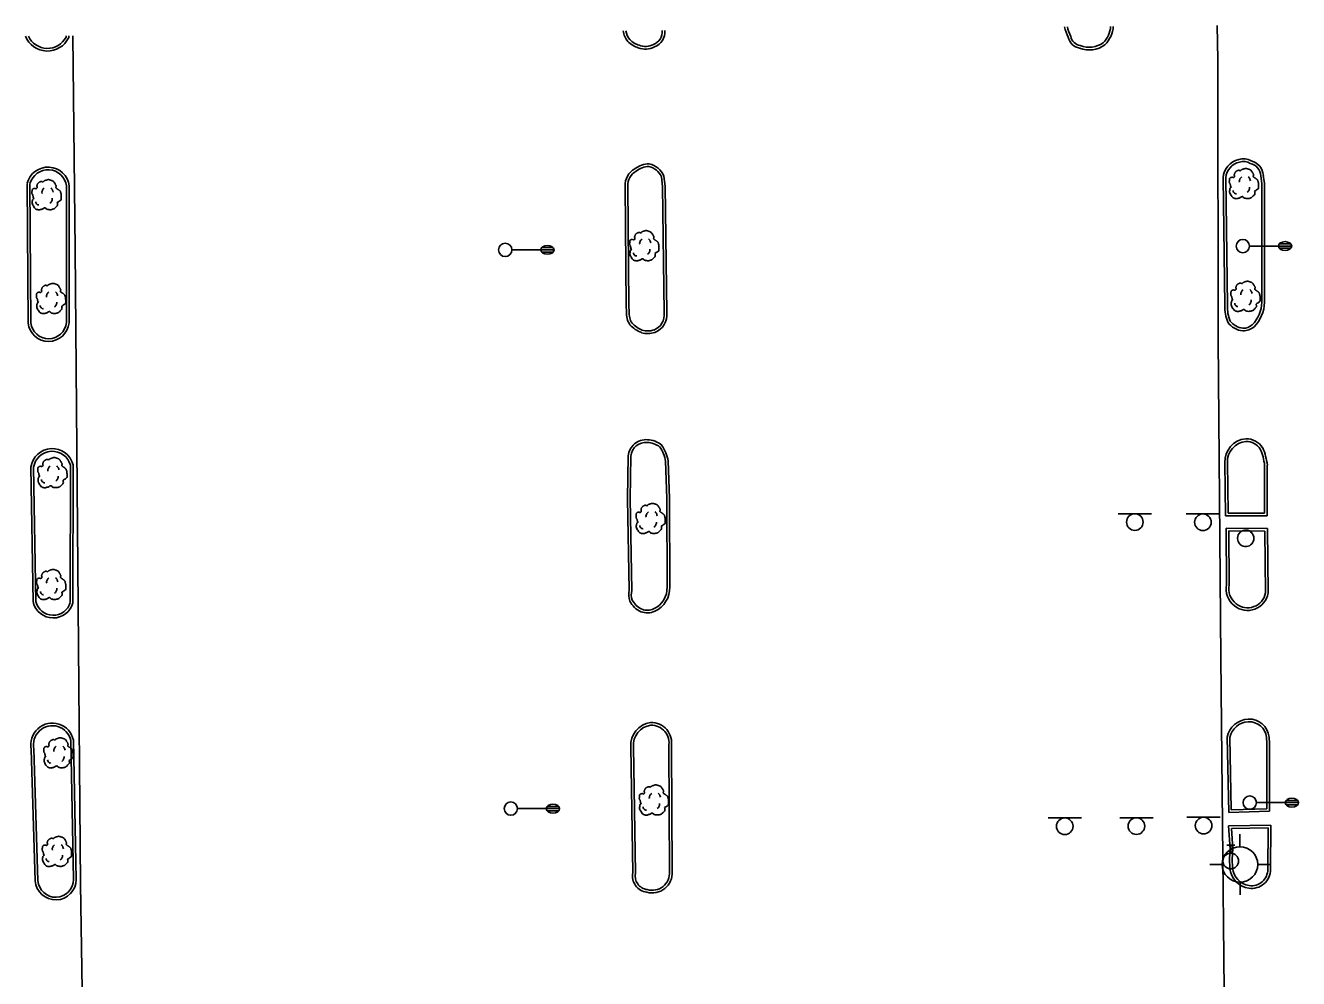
# Model space of a CAD drawing. Extents: x 2145380 to 2156929, y 139568 to 149130.
# Drawn here: x 2147551.3 to 2147838.2, y 143450.6 to 143665.2 of the extents above; entities that cross this region are included whole.
import ezdxf

# ---------------------------------------------------------------- set-up
doc = ezdxf.new("R2010")
doc.units = 0
for name, color, linetype in [('Default', 7, 'Continuous'), ('TOPO_Asphalt', 7, 'Continuous'), ('TOPO_Curb Back', 7, 'Continuous'), ('TOPO_Light Pole', 7, 'Continuous'), ('TOPO_Misc', 7, 'Continuous'), ('TOPO_Sign', 7, 'Continuous'), ('TOPO_Tree', 7, 'Continuous'), ('TOPO_Water Fire Hydrant', 7, 'Continuous'), ('TOPO_Water Valve', 7, 'Continuous')]:
    doc.layers.add(name, color=color, linetype=linetype)

# ---------------------------------------------------------------- blocks, each defined once
blk = doc.blocks.new('LP')
at = {"layer": 'TOPO_Light Pole'}
blk.add_line((3.81, 0), (20.32, 0), dxfattribs=at)
for points in [[(20.32, 0), (27.94, 0)], [(20.32, 0), (23.5, 0)], [(20.83, 1.27), (27.43, 1.27)], [(20.83, 1.27), (23.5, 1.27)], [(23.71, 1.27), (27.43, 1.27)], [(23.71, 0), (27.94, 0)], [(20.83, -1.27), (27.43, -1.27)], [(20.83, -1.27), (23.5, -1.27)], [(23.71, -1.27), (27.43, -1.27)]]:
    blk.add_lwpolyline(points, dxfattribs=at)
blk.add_circle((0, 0), 3.81, dxfattribs=at)
blk.add_ellipse((24.13, 0), major_axis=(3.81, 0), ratio=0.666667, dxfattribs=at)
blk = doc.blocks.new('TREE')
at = {"layer": 'TOPO_Tree'}
for points in [[(-14.1, -0.4), (-14.2, 0.5), (-14.4, 1.4), (-14.6, 2.3), (-14.8, 3.2), (-15.5, 4), (-15.7, 4.9), (-15.8, 5.6), (-15.7, 6.3), (-15.7, 7), (-15.6, 7.9), (-15.7, 8.8), (-15.1, 9.7), (-14.6, 10.4), (-13.8, 10.5), (-13, 10.7), (-12.2, 11), (-11.1, 10), (-10.4, 10.7), (-9.4, 11.7), (-10.3, 13.3), (-9.8, 14.4), (-9.6, 15.1), (-9.3, 15.9), (-8.8, 16.5), (-8.2, 17.3), (-7.5, 17.7), (-6.7, 18.1), (-6.1, 18.4), (-5.6, 18.6), (-5.1, 18.7), (-4.5, 18.7), (-4, 18.5), (-3.5, 18.1)], [(-3.5, 17.6), (-3.1, 18.3), (-2.6, 18.8), (-1.9, 19.2), (-1, 19.7), (-0.2, 20), (0.7, 20.2), (1.6, 20.5), (2.5, 20.8), (3.4, 20.8), (4.1, 20.7), (4.8, 20.5), (5.5, 20.2), (6.4, 19.9), (7.3, 19.7), (8.2, 19.2), (9.4, 18.4), (10, 17.2), (10.8, 16), (11.2, 15.3), (11.6, 14.6), (11.9, 13.9), (12.2, 13.1), (11.4, 12), (11.9, 11.2), (12, 11), (12.2, 10.9), (12.4, 10.7), (12.9, 10.4), (13.5, 10), (14, 9.7), (14.7, 9.2), (15.4, 8.7), (16.1, 8.1), (16.7, 7.5), (16.9, 6.7), (17.1, 6), (17.6, 4.4), (17.7, 2.8), (17.7, 1.2), (17.7, -0.2), (17.8, -2.2), (16.6, -3), (15.5, -3.8), (14.3, -4.6), (13.2, -5.3)], [(13.2, -5.3), (13.3, -5.8), (13.4, -6.3), (13.4, -6.7), (13.8, -8.5), (12.2, -10), (10.8, -11.5), (10, -12.3), (9.1, -12.8), (8.2, -13.1), (6, -13.8), (3.3, -13.6), (1.3, -13.1), (0.5, -12.9), (-0.1, -11.4), (-0.8, -11.5), (-2, -11.6), (-3.3, -12.8), (-4.5, -13.1), (-6.1, -13.5), (-7.8, -14), (-9.3, -13.6), (-11.4, -13.1), (-12.8, -11.4), (-14.1, -9.4), (-15.3, -7.3), (-15.6, -5.1), (-15.1, -3), (-14.9, -1.9), (-13.9, -0.8), (-13.5, 0.1)], [(-4.2, 5.1), (-4.5, 6.1), (-4.3, 7.2), (-3.8, 8.2), (-3.3, 9.3), (-2.7, 10.3), (-1.6, 11)], [(5.9, 11.2), (6.5, 10.7), (7, 10.2), (7.4, 9.5), (7.9, 8.6), (8.3, 7.6), (8.5, 6.6)], [(-11.4, -4.5), (-11.5, -5.4), (-11, -6.3), (-10.1, -7.2), (-9.3, -8), (-8.5, -8.3), (-7.7, -8.1)], [(4.8, -6.3), (5.7, -5.7), (6.3, -4.9), (6.8, -3.9), (7.4, -2.8), (7.6, -1.7), (7.5, -0.6)]]:
    blk.add_open_spline(points, degree=3, dxfattribs=at)
blk = doc.blocks.new('FIRHYD')
at = {"layer": 'TOPO_Water Fire Hydrant'}
for p, q in [((-0.02, 10.16), (-0.03, 17.34)), ((10.16, 0.02), (17.34, 0.03)), ((-10.16, -0.02), (-17.34, -0.03)), ((0.02, -10.16), (0.03, -17.34))]:
    blk.add_line(p, q, dxfattribs=at)
blk.add_circle((0, 0), 10.16, dxfattribs=at)
blk = doc.blocks.new('WATVAL')
at = {"layer": 'Default'}
for p, q in [((-2.25, 9), (2.25, 9)), ((0, 4.5), (0, 9))]:
    blk.add_line(p, q, dxfattribs=at)
blk.add_circle((0, 0), 4.5, dxfattribs=at)

msp = doc.modelspace()

# ---------------------------------------------------------------- linework, layer by layer
at = {"layer": 'TOPO_Asphalt'}
msp.add_lwpolyline([(2147561.98, 143662.89), (2147562.53, 143614.72), (2147563.74, 143471.79), (2147565.03, 143390.96), (2147565.92, 143316.92), (2147566.04, 143278.74), (2147645.22, 143279.6), (2147689.02, 143280.15), (2147688.73, 143320.55), (2147700.65, 143320.81), (2147700.69, 143279.83), (2147782.44, 143280.51), (2147823.54, 143280.78), (2147823.18, 143318.38), (2147819.21, 143318.61), (2147818.95, 143347.45), (2147822.29, 143349.93), (2147821.84, 143410.3), (2147820.72, 143522.76), (2147820.12, 143594.46), (2147819.98, 143657.51), (2147819.88, 143665.2)], dxfattribs=at)
at = {"layer": 'TOPO_Curb Back'}
for p, q in [((2147821.74, 143554.73), (2147821.57, 143566.74)), ((2147822.34, 143555.33), (2147822.17, 143566.75)), ((2147830.56, 143566.17), (2147830.53, 143555.37)), ((2147831.16, 143566.2), (2147831.13, 143554.77)), ((2147831.13, 143554.77), (2147821.74, 143554.73)), ((2147830.53, 143555.37), (2147822.34, 143555.33)), ((2147821.95, 143539.26), (2147821.89, 143551.96)), ((2147821.89, 143551.96), (2147831.17, 143551.93)), ((2147831.17, 143551.93), (2147831.36, 143537.34)), ((2147822.55, 143539.2), (2147822.49, 143551.36)), ((2147822.49, 143551.36), (2147830.57, 143551.33)), ((2147830.57, 143551.33), (2147830.76, 143537.39)), ((2147822.46, 143487.96), (2147822.12, 143504.9)), ((2147823.05, 143488.58), (2147822.72, 143504.84)), ((2147830.96, 143504.88), (2147831.07, 143503.47)), ((2147831.07, 143503.47), (2147831.04, 143488.8)), ((2147831.56, 143504.94), (2147831.67, 143503.49)), ((2147831.67, 143503.49), (2147831.64, 143488.21)), ((2147831.04, 143488.8), (2147823.05, 143488.58)), ((2147831.64, 143488.21), (2147822.46, 143487.96)), ((2147822.41, 143484.93), (2147831.92, 143485.1)), ((2147822.77, 143479.78), (2147822.41, 143484.93)), ((2147823.06, 143484.35), (2147831.32, 143484.49)), ((2147823.37, 143479.78), (2147823.06, 143484.35)), ((2147831.32, 143484.49), (2147831.28, 143475.12)), ((2147831.92, 143485.1), (2147831.88, 143475.11)), ((2147822.61, 143477.48), (2147822.77, 143479.78)), ((2147822.72, 143475.42), (2147822.61, 143477.48)), ((2147823.21, 143477.47), (2147823.37, 143479.78)), ((2147823.32, 143475.47), (2147823.21, 143477.47))]:
    msp.add_line(p, q, dxfattribs=at)
for points in [[(2147560.46, 143662.88), (2147560.46, 143662.59)], [(2147561.06, 143662.88), (2147561.07, 143662.46)], [(2147551.74, 143629.64), (2147551.92, 143598.18)], [(2147552.34, 143629.57), (2147552.52, 143598.21)], [(2147694.62, 143631.11), (2147694.9, 143628.95), (2147695.24, 143600.52)], [(2147695.2, 143631.27), (2147695.5, 143628.99), (2147695.84, 143600.53)], [(2147821.6, 143602.1), (2147821.2, 143630.91)], [(2147822.2, 143602.1), (2147821.8, 143630.9)], [(2147829.67, 143631.36), (2147829.93, 143629.64), (2147829.94, 143602.87)], [(2147830.26, 143631.42), (2147830.53, 143629.68), (2147830.54, 143602.87)], [(2147560.55, 143598.25), (2147560.59, 143629.05)], [(2147561.15, 143598.25), (2147561.19, 143629.08)], [(2147686.73, 143600.74), (2147686.69, 143602.07), (2147686.46, 143629.02)], [(2147687.33, 143600.73), (2147687.29, 143602.08), (2147687.06, 143629.04)], [(2147562.05, 143566.22), (2147562.03, 143535.2)], [(2147687.34, 143538.03), (2147686.98, 143558.58), (2147687.17, 143568.24)], [(2147687.94, 143537.97), (2147687.58, 143558.58), (2147687.76, 143568.21)], [(2147695.57, 143567.04), (2147695.88, 143558.76), (2147695.9, 143538.75)], [(2147696.17, 143567.1), (2147696.48, 143558.77), (2147696.5, 143538.75)], [(2147553.07, 143535.39), (2147552.55, 143565.73)], [(2147553.67, 143535.4), (2147553.15, 143565.69)], [(2147561.45, 143566.14), (2147561.43, 143535.28)], [(2147561.54, 143504.17), (2147562.17, 143472.88)], [(2147562.14, 143504.24), (2147562.77, 143472.88)], [(2147553.52, 143472.57), (2147552.63, 143502.17)], [(2147554.12, 143472.59), (2147553.23, 143502.25)], [(2147688.18, 143474.37), (2147687.71, 143502.7)], [(2147688.78, 143474.32), (2147688.31, 143502.72)], [(2147696.27, 143502.83), (2147696.46, 143474.62)], [(2147696.87, 143502.77), (2147697.06, 143474.62)]]:
    msp.add_lwpolyline(points, dxfattribs=at)
for centre, radius, start, end in [((2147690.2, 143664.42), 4.21, 185.9335, 222.0027), ((2147690.2, 143664.42), 3.61, 186.8371, 221.8268), ((2147691.75, 143663.74), 3.04, 290.9768, 6.0467), ((2147691.75, 143663.74), 3.64, 291.4207, 5.1311), ((2147793.98, 143666.54), 8.65, 191.0262, 207.5617), ((2147793.98, 143666.54), 8.05, 191.8192, 208.2195), ((2147789.96, 143665.43), 5.91, 315.7337, 355.6541), ((2147789.96, 143665.43), 6.51, 315.2575, 356.1025), ((2147556.27, 143664.76), 5.32, 201.5803, 334.3748), ((2147556.27, 143664.76), 4.72, 204.4189, 332.6767), ((2147690.99, 143665.41), 5.46, 224.1445, 253.3383), ((2147690.99, 143665.41), 4.86, 224.2783, 253.5702), ((2147691.04, 143664.54), 4.05, 249.3397, 296.2911), ((2147789.26, 143663.1), 3, 190.6965, 262.6705), ((2147789.26, 143663.1), 2.4, 188.651, 264.3806), ((2147791.06, 143665.7), 5.4, 247.8292, 305.3793), ((2147691.04, 143664.54), 4.65, 249.6142, 295.9508), ((2147791.06, 143665.7), 6, 248.638, 305.899), ((2147825.74, 143631.42), 3.75, 61.0907, 105.7202), ((2147556.41, 143628.48), 4.82, 7.2615, 165.993), ((2147556.41, 143628.48), 4.22, 7.7665, 165.0003), ((2147690.59, 143629.27), 4.13, 118.6083, 183.4703), ((2147690.59, 143629.27), 3.53, 117.8887, 183.7157), ((2147691.98, 143628.45), 5.58, 90.9048, 127.142), ((2147691.98, 143628.45), 4.98, 91.7104, 127.6638), ((2147690.89, 143629.48), 4.06, 23.6168, 76.6694), ((2147690.89, 143629.48), 4.66, 22.5391, 77.6499), ((2147825.77, 143630.57), 4.58, 103.1667, 175.6936), ((2147825.77, 143630.57), 3.98, 102.9736, 175.3219), ((2147825.74, 143631.42), 3.15, 59.6594, 105.9624), ((2147826.68, 143631.22), 2.99, 2.6612, 77.4674), ((2147826.68, 143631.22), 3.59, 3.1732, 75.9657), ((2147691.69, 143600.5), 4.96, 177.2252, 213.2434), ((2147691.69, 143600.5), 4.36, 176.9298, 212.5825), ((2147830.44, 143601.73), 8.86, 177.5745, 202.4504), ((2147830.44, 143601.73), 8.26, 177.4603, 201.9591), ((2147822.15, 143603.17), 7.8, 316.142, 357.884), ((2147822.15, 143603.17), 8.4, 315.9217, 357.8841), ((2147556.53, 143598.69), 4.64, 186.3895, 354.1726), ((2147556.53, 143598.69), 4.04, 186.8237, 354.1726), ((2147692.78, 143602.66), 7.16, 222.9153, 248.0938), ((2147692.78, 143602.66), 6.56, 223.3616, 247.864), ((2147691.61, 143600.03), 3.66, 291.0224, 7.125), ((2147691.61, 143600.03), 4.26, 290.8315, 7.1264), ((2147826.04, 143601.06), 4.66, 215.6054, 265.0634), ((2147826.04, 143601.06), 4.06, 216.5658, 264.774), ((2147691.55, 143600.77), 4.97, 253.1954, 288.4901), ((2147691.55, 143600.77), 4.37, 253.5415, 288.3309), ((2147825.71, 143600.24), 3.82, 268.954, 310.335), ((2147825.71, 143600.24), 3.22, 269.3135, 309.8264), ((2147826.87, 143566.86), 5.31, 96.1634, 181.3171), ((2147826.32, 143567.61), 4.53, 33.1519, 90.2476), ((2147557.35, 143565.06), 4.84, 13.791, 172.0928), ((2147557.35, 143565.06), 4.24, 14.7421, 171.4838), ((2147691.16, 143567.91), 4.01, 85.2278, 175.2445), ((2147691.16, 143567.91), 3.41, 84.9864, 174.9386), ((2147691.3, 143566.6), 4.7, 51.2036, 88.1572), ((2147691.3, 143566.6), 5.3, 50.2948, 87.9837), ((2147688.01, 143565.83), 7.65, 9.1337, 35.4457), ((2147688.01, 143565.83), 8.25, 8.8747, 36.0158), ((2147826.87, 143566.86), 4.71, 96.5429, 181.3466), ((2147826.32, 143567.61), 3.93, 33.8871, 89.7966), ((2147817.34, 143564.58), 13.31, 6.837, 23.0837), ((2147817.34, 143564.58), 13.92, 6.6851, 23.3112), ((2147691.99, 143537.08), 4.75, 168.4261, 198.8825), ((2147691.99, 143537.08), 4.15, 167.5432, 198.2779), ((2147690.74, 143538.53), 5.17, 294.4144, 2.2996), ((2147690.74, 143538.53), 5.77, 294.4816, 2.3022), ((2147826.87, 143538.39), 5, 169.9804, 231.5126), ((2147826.87, 143538.39), 4.4, 169.2988, 231.5059), ((2147557.57, 143536.37), 4.61, 193.0706, 345.237), ((2147557.57, 143536.37), 4.01, 193.0706, 344.1678), ((2147692.11, 143537.92), 5.19, 207.2315, 246.2384), ((2147692.11, 143537.92), 4.59, 207.7799, 246.0926), ((2147826.7, 143538.18), 4.73, 231.593, 349.7283), ((2147826.7, 143538.18), 4.13, 231.598, 348.9529), ((2147691.45, 143536.79), 3.89, 248.471, 295.6325), ((2147691.45, 143536.78), 3.29, 248.6713, 295.7393), ((2147827.09, 143503.93), 5.06, 92.8267, 169.0108), ((2147827.05, 143504.45), 4.54, 6.1538, 92.5824), ((2147557.38, 143503.23), 4.86, 11.928, 192.5879), ((2147557.38, 143503.23), 4.26, 12.6638, 193.3306), ((2147692.93, 143503.05), 5.23, 97.9995, 183.8551), ((2147692.93, 143503.05), 4.63, 98.4372, 184.0364), ((2147692.3, 143503.59), 4.64, 349.8485, 91.2909), ((2147692.3, 143503.59), 4.04, 349.0899, 90.7969), ((2147827.09, 143503.93), 4.46, 92.8446, 168.215), ((2147827.05, 143504.45), 3.94, 6.2827, 92.5666), ((2147692.53, 143474.36), 4.54, 254.5828, 3.4969), ((2147692.53, 143474.36), 3.94, 254.0194, 3.496), ((2147827.76, 143475.89), 5.06, 185.3516, 261.1571), ((2147827.76, 143475.89), 4.46, 185.4862, 261.1296), ((2147827.61, 143475.12), 4.27, 261.5605, 359.8839), ((2147827.61, 143475.12), 3.67, 261.5936, 359.892), ((2147558.14, 143472.89), 4.63, 184.1307, 359.8935), ((2147558.14, 143472.89), 4.03, 184.1307, 359.803), ((2147691.85, 143473.69), 3.74, 169.4354, 261.9005), ((2147691.85, 143473.69), 3.14, 168.3782, 262.598)]:
    msp.add_arc(centre, radius, start, end, dxfattribs=at)
at = {"layer": 'TOPO_Misc'}
for q in [(2147826.32, 143549.66), (2147826.34, 143549.68), (2147826.34, 143549.65), (2147826.35, 143549.66)]:
    msp.add_line((2147826.34, 143549.66), q, dxfattribs=at)
for centre, radius, start, end in [((2147826.33, 143549.7), 1.87, 85.9623, 180), ((2147826.33, 143549.7), 1.87, 180, 274.0377), ((2147826.25, 143549.7), 1.88, 276.2662, 83.7338)]:
    msp.add_arc(centre, radius, start, end, dxfattribs=at)
at = {"layer": 'TOPO_Sign'}
for points in [[(2147797.56, 143555.22), (2147805.06, 143555.22)], [(2147801.31, 143555.22), (2147801.31, 143555.22)], [(2147812.9, 143555.19), (2147820.4, 143555.2)], [(2147816.65, 143555.19), (2147816.65, 143555.19)], [(2147799.45, 143553.35), (2147799.45, 143553.35)], [(2147803.18, 143553.35), (2147803.18, 143553.35)], [(2147814.79, 143553.32), (2147814.79, 143553.32)], [(2147818.52, 143553.32), (2147818.52, 143553.32)], [(2147801.31, 143551.48), (2147801.31, 143551.48)], [(2147816.65, 143551.46), (2147816.65, 143551.46)], [(2147781.77, 143486.71), (2147789.26, 143486.72)], [(2147785.52, 143486.71), (2147785.52, 143486.71)], [(2147797.92, 143486.75), (2147805.41, 143486.75)], [(2147801.67, 143486.75), (2147801.67, 143486.75)], [(2147813.05, 143486.86), (2147820.54, 143486.87)], [(2147816.8, 143486.86), (2147816.8, 143486.86)], [(2147783.65, 143484.85), (2147783.65, 143484.85)], [(2147787.39, 143484.85), (2147787.39, 143484.85)], [(2147799.8, 143484.88), (2147799.8, 143484.88)], [(2147803.54, 143484.88), (2147803.54, 143484.88)], [(2147814.93, 143484.99), (2147814.93, 143484.99)], [(2147816.8, 143483.12), (2147816.8, 143483.12)], [(2147818.67, 143484.99), (2147818.67, 143484.99)], [(2147785.52, 143482.98), (2147785.52, 143482.98)], [(2147801.67, 143483.01), (2147801.67, 143483.01)]]:
    msp.add_lwpolyline(points, dxfattribs=at)
for centre, start, end in [((2147801.31, 143553.35), 90, 180), ((2147801.31, 143553.35), 360, 90), ((2147816.65, 143553.32), 90, 180), ((2147816.65, 143553.32), 360, 90), ((2147801.31, 143553.35), 180, 270), ((2147801.31, 143553.35), 270, 0), ((2147816.65, 143553.32), 180, 270), ((2147816.65, 143553.32), 270, 0), ((2147785.52, 143484.85), 90, 180), ((2147785.52, 143484.85), 360, 90), ((2147801.67, 143484.88), 90, 180), ((2147801.67, 143484.88), 360, 90), ((2147816.8, 143484.99), 90, 180), ((2147816.8, 143484.99), 360, 90), ((2147785.52, 143484.85), 180, 270), ((2147785.52, 143484.85), 270, 0), ((2147801.67, 143484.88), 180, 270), ((2147801.67, 143484.88), 270, 0), ((2147816.8, 143484.99), 180, 270), ((2147816.8, 143484.99), 270, 0)]:
    msp.add_arc(centre, 1.87, start, end, dxfattribs=at)

# ---------------------------------------------------------------- block references
at = {"layer": 'TOPO_Light Pole', "xscale": 0.39370000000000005, "yscale": 0.3937000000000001}
for p in [(2147659.43, 143614.66), (2147825.65, 143615.51), (2147827.2, 143490.17), (2147660.69, 143488.82)]:
    msp.add_blockref('LP', p, dxfattribs=at)
at = {"layer": 'TOPO_Tree', "xscale": 0.19685000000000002, "yscale": 0.19685000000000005}
for p in [(2147825.7, 143628.91), (2147555.88, 143626.39), (2147690.57, 143614.91), (2147556.9, 143603.02), (2147826.05, 143603.51), (2147557.2, 143563.8), (2147692.01, 143553.48), (2147556.93, 143538.61), (2147558.56, 143500.69), (2147692.75, 143490.08), (2147558.21, 143478.49)]:
    msp.add_blockref('TREE', p, dxfattribs=at)
at = {"layer": 'TOPO_Water Fire Hydrant', "xscale": 0.39370000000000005, "yscale": 0.3937000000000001}
msp.add_blockref('FIRHYD', (2147825, 143476.25), dxfattribs=at)
at = {"layer": 'TOPO_Water Valve', "xscale": 0.39370000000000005, "yscale": 0.3937000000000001}
msp.add_blockref('WATVAL', (2147822.92, 143477.01), dxfattribs=at)

doc.saveas('drawing.dxf')
